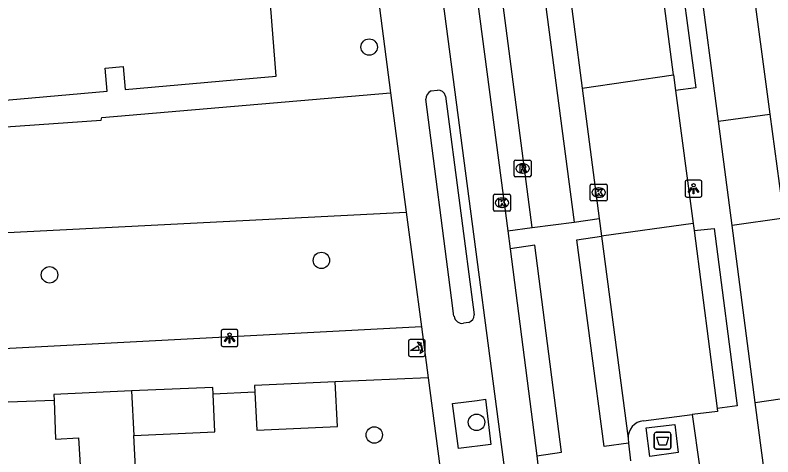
# Model space of a CAD drawing. Extents: x 160557 to 161245, y 385330 to 386505.
# Drawn here: x 161113.92 to 161159.01, y 385471.09 to 385497.4 of the extents above; entities that cross this region are included whole.
import ezdxf

# ---------------------------------------------------------------- set-up
doc = ezdxf.new("R2010")
doc.units = 0
for name, color, linetype in [('IMGEO_Afval_apart_plaats', 7, 'Continuous'), ('IMGEO_Boom', 7, 'Continuous'), ('IMGEO_Groenvoorziening', 7, 'Continuous'), ('IMGEO_Kolk', 7, 'Continuous'), ('IMGEO_Lichtpunt', 7, 'Continuous'), ('IMGEO_Pand', 7, 'Continuous'), ('IMGEO_Poller', 7, 'Continuous'), ('IMGEO_Rijbaan_lokaal_gesloten', 7, 'Continuous'), ('IMGEO_Rijbaan_lokaal_open', 7, 'Continuous'), ('IMGEO_Rioolput', 7, 'Continuous'), ('IMGEO_Voetpad_gesloten', 7, 'Continuous'), ('IMGEO_Voetpad_open', 7, 'Continuous')]:
    doc.layers.add(name, color=color, linetype=linetype)

msp = doc.modelspace()

# ---------------------------------------------------------------- linework, layer by layer
at = {"layer": 'IMGEO_Afval_apart_plaats'}
for p, q in [((161151.956, 385471.655), (161151.956, 385472.455)), ((161151.956, 385472.455), (161151.956, 385471.655)), ((161152.056, 385472.555), (161152.846, 385472.555)), ((161152.846, 385472.555), (161152.056, 385472.555)), ((161152.946, 385472.455), (161152.946, 385471.655)), ((161152.946, 385471.655), (161152.946, 385472.455)), ((161152.846, 385471.555), (161152.056, 385471.555)), ((161152.056, 385471.555), (161152.846, 385471.555))]:
    msp.add_line(p, q, dxfattribs=at)
msp.add_lwpolyline([(161152.099, 385472.269), (161152.803, 385472.269), (161152.654, 385471.799), (161152.248, 385471.799), (161152.099, 385472.269)], dxfattribs=at)
for centre, start, end in [((161152.056, 385472.455), 90, 180), ((161152.056, 385472.455), 90, 180), ((161152.846, 385472.455), 0, 90), ((161152.846, 385472.455), 360, 90), ((161152.056, 385471.655), 180, 270), ((161152.056, 385471.655), 180, 270), ((161152.846, 385471.655), 270, 0), ((161152.846, 385471.655), 270, 0)]:
    msp.add_arc(centre, 0.1, start, end, dxfattribs=at)
at = {"layer": 'IMGEO_Boom'}
for centre in [(161134.988, 385495.497), (161132.146, 385482.792), (161115.969, 385481.932), (161141.377, 385473.151), (161135.292, 385472.398)]:
    msp.add_circle(centre, 0.489, dxfattribs=at)
at = {"layer": 'IMGEO_Groenvoorziening'}
for points in [[(161080.166, 385488.17), (161101.718, 385489.917), (161102.588, 385489.988), (161119.033, 385491.139), (161119.071, 385491.304), (161136.266, 385492.761)], [(161077.279, 385482.601), (161137.199, 385485.658)]]:
    msp.add_lwpolyline(points, dxfattribs=at)
at = {"layer": 'IMGEO_Kolk'}
for p, q in [((161148.143, 385486.405), (161148.143, 385487.257)), ((161148.218, 385487.331), (161149.07, 385487.331)), ((161149.144, 385487.257), (161149.144, 385486.405)), ((161142.465, 385486.728), (161143.317, 385486.728)), ((161148.631, 385487.111), (161148.656, 385487.111)), ((161142.39, 385485.802), (161142.39, 385486.654)), ((161142.878, 385486.508), (161142.903, 385486.508)), ((161143.391, 385486.654), (161143.391, 385485.802)), ((161149.07, 385486.331), (161148.218, 385486.331)), ((161148.654, 385486.551), (161148.629, 385486.551)), ((161142.901, 385485.948), (161142.876, 385485.948)), ((161143.317, 385485.728), (161142.465, 385485.728))]:
    msp.add_line(p, q, dxfattribs=at)
for points in [[(161148.143, 385486.405), (161148.143, 385487.257)], [(161148.218, 385487.331), (161149.07, 385487.331)], [(161149.144, 385487.257), (161149.144, 385486.405)], [(161142.465, 385486.728), (161143.317, 385486.728)], [(161148.464, 385487.031), (161148.587, 385487.031), (161148.587, 385486.88), (161148.717, 385487.031), (161148.881, 385487.031), (161148.735, 385486.88), (161148.888, 385486.631), (161148.736, 385486.631), (161148.651, 385486.795), (161148.587, 385486.728), (161148.587, 385486.631), (161148.464, 385486.631), (161148.464, 385487.031)], [(161142.39, 385485.802), (161142.39, 385486.654)], [(161142.711, 385486.428), (161142.834, 385486.428), (161142.834, 385486.277), (161142.964, 385486.428), (161143.128, 385486.428), (161142.982, 385486.277), (161143.135, 385486.028), (161142.983, 385486.028), (161142.898, 385486.192), (161142.834, 385486.125), (161142.834, 385486.028), (161142.711, 385486.028), (161142.711, 385486.428)], [(161143.391, 385486.654), (161143.391, 385485.802)], [(161149.07, 385486.331), (161148.218, 385486.331)], [(161143.317, 385485.728), (161142.465, 385485.728)]]:
    msp.add_lwpolyline(points, dxfattribs=at)
for centre, start, end in [((161148.22, 385487.255), 91.552, 178.448), ((161148.22, 385487.255), 91.552, 178.448), ((161149.068, 385487.255), 1.552, 88.448), ((161149.068, 385487.255), 1.552, 88.448), ((161142.467, 385486.652), 91.552, 178.448), ((161142.467, 385486.652), 91.552, 178.448), ((161143.315, 385486.652), 1.552, 88.448), ((161143.315, 385486.652), 1.552, 88.448), ((161148.22, 385486.407), 181.552, 268.448), ((161148.22, 385486.407), 181.552, 268.448), ((161149.068, 385486.407), 271.552, 358.448), ((161149.068, 385486.407), 271.552, 358.448), ((161142.467, 385485.804), 181.552, 268.448), ((161142.467, 385485.804), 181.552, 268.448), ((161143.315, 385485.804), 271.552, 358.448), ((161143.315, 385485.804), 271.552, 358.448)]:
    msp.add_arc(centre, 0.0765, start, end, dxfattribs=at)
for centre, major_axis, ratio, start_param, end_param in [((161148.63, 385486.831), (-0.387, 0.002), 0.722429, 4.712389, 7.853982), ((161148.655, 385486.831), (-0.39, 0.002), 0.717154, 1.570796, 4.712389), ((161142.877, 385486.228), (-0.387, 0.002), 0.722429, 4.712389, 7.853982), ((161142.902, 385486.228), (-0.39, 0.002), 0.717154, 1.570796, 4.712389)]:
    msp.add_ellipse(centre, major_axis=major_axis, ratio=ratio, start_param=start_param, end_param=end_param, dxfattribs=at)
at = {"layer": 'IMGEO_Lichtpunt'}
for p, q in [((161153.791, 385487.466), (161153.791, 385486.659)), ((161153.791, 385487.466), (161153.791, 385486.659)), ((161154.693, 385487.561), (161153.885, 385487.561)), ((161154.693, 385487.561), (161153.885, 385487.561)), ((161154.787, 385486.659), (161154.787, 385487.466)), ((161154.787, 385486.659), (161154.787, 385487.466)), ((161153.885, 385486.565), (161154.693, 385486.565)), ((161153.885, 385486.565), (161154.693, 385486.565)), ((161127.086, 385478.67), (161126.278, 385478.67)), ((161127.086, 385478.67), (161126.278, 385478.67)), ((161126.184, 385478.575), (161126.184, 385477.768)), ((161126.184, 385478.575), (161126.184, 385477.768)), ((161127.18, 385477.768), (161127.18, 385478.575)), ((161127.18, 385477.768), (161127.18, 385478.575)), ((161126.278, 385477.674), (161127.086, 385477.674)), ((161126.278, 385477.674), (161127.086, 385477.674))]:
    msp.add_line(p, q, dxfattribs=at)
for points in [[(161154.165, 385487.13), (161154.204, 385487.102), (161154.016, 385486.84), (161153.978, 385486.867), (161154.165, 385487.13)], [(161154.267, 385487.082), (161154.314, 385487.082), (161154.314, 385486.76), (161154.267, 385486.76), (161154.267, 385487.082)], [(161154.377, 385487.102), (161154.415, 385487.129), (161154.602, 385486.867), (161154.563, 385486.839), (161154.377, 385487.102)], [(161126.558, 385478.239), (161126.597, 385478.211), (161126.409, 385477.949), (161126.371, 385477.976), (161126.558, 385478.239)], [(161126.66, 385478.191), (161126.707, 385478.191), (161126.707, 385477.869), (161126.66, 385477.869), (161126.66, 385478.191)], [(161126.77, 385478.211), (161126.808, 385478.238), (161126.995, 385477.976), (161126.956, 385477.948), (161126.77, 385478.211)]]:
    msp.add_lwpolyline(points, dxfattribs=at)
for centre in [(161154.29, 385487.264), (161126.683, 385478.373)]:
    msp.add_circle(centre, 0.0994, dxfattribs=at)
for centre, start, end in [((161153.885, 385487.466), 90, 180), ((161153.885, 385487.466), 90, 180), ((161154.693, 385487.466), 0, 90), ((161154.693, 385487.466), 0, 90), ((161153.885, 385486.659), 180, 270), ((161153.885, 385486.659), 180, 270), ((161154.693, 385486.659), 270, 0), ((161154.693, 385486.659), 270, 360), ((161126.278, 385478.575), 90, 180), ((161126.278, 385478.575), 90, 180), ((161127.086, 385478.575), 0, 90), ((161127.086, 385478.575), 0, 90), ((161126.278, 385477.768), 180, 270), ((161126.278, 385477.768), 180, 270), ((161127.086, 385477.768), 270, 0), ((161127.086, 385477.768), 270, 360)]:
    msp.add_arc(centre, 0.0946, start, end, dxfattribs=at)
at = {"layer": 'IMGEO_Pand'}
for points in [[(161130.862, 385506.593), (161130.117, 385515.735), (161126.858, 385515.469), (161126.533, 385519.456), (161117.064, 385518.684), (161117.389, 385514.698), (161117.345, 385514.694), (161117.369, 385514.4), (161104.802, 385513.376), (161105.527, 385504.483), (161115.616, 385505.305), (161116.025, 385500.29), (161112.466, 385500), (161108.301, 385499.694), (161109.065, 385491.954), (161119.396, 385492.865), (161119.274, 385494.248), (161120.353, 385494.343), (161120.475, 385492.968), (161126.965, 385493.541), (161129.45, 385493.76), (161128.932, 385500.33), (161126.456, 385500.112), (161126.292, 385502.229)], [(161156.97, 385505.27), (161156.999, 385505.056), (161157.89, 385505.175), (161158.253, 385502.453), (161157.389, 385502.337), (161157.701, 385500), (161158.836, 385491.507)], [(161158.836, 385491.507), (161159.664, 385485.31)], [(161132.97, 385475.555), (161128.172, 385475.343), (161128.193, 385474.937)], [(161128.193, 385474.937), (161128.311, 385472.688), (161133.109, 385472.9), (161132.97, 385475.555)], [(161120.845, 385475.019), (161116.23, 385474.815), (161116.241, 385474.444)], [(161125.713, 385474.836), (161125.695, 385475.233), (161120.845, 385475.019)], [(161120.845, 385475.019), (161120.988, 385472.364)], [(161120.988, 385472.364), (161125.813, 385472.577), (161125.713, 385474.836)], [(161116.241, 385474.444), (161116.314, 385472.157), (161117.7, 385472.218), (161117.806, 385470.26), (161121.092, 385470.437), (161120.988, 385472.364)]]:
    msp.add_lwpolyline(points, dxfattribs=at)
at = {"layer": 'IMGEO_Poller'}
for p, q in [((161137.328, 385477.979), (161137.328, 385477.172)), ((161137.328, 385477.979), (161137.328, 385477.172)), ((161138.23, 385478.074), (161137.422, 385478.074)), ((161138.23, 385478.074), (161137.422, 385478.074)), ((161138.324, 385477.172), (161138.324, 385477.979)), ((161138.324, 385477.172), (161138.324, 385477.979)), ((161137.422, 385477.077), (161138.23, 385477.077)), ((161137.422, 385477.077), (161138.23, 385477.077))]:
    msp.add_line(p, q, dxfattribs=at)
for points in [[(161137.963, 385477.43), (161137.45, 385477.43), (161137.88, 385477.705)], [(161138.007, 385477.803), (161137.995, 385477.73), (161137.87, 385477.935)], [(161137.87, 385477.935), (161138.101, 385477.869), (161138.03, 385477.837)], [(161138.023, 385477.258), (161138.089, 385477.489), (161138.119, 385477.421)], [(161138.155, 385477.394), (161138.227, 385477.383), (161138.023, 385477.258)]]:
    msp.add_lwpolyline(points, dxfattribs=at)
for centre, radius, start, end in [((161137.422, 385477.979), 0.0946, 90, 180), ((161137.422, 385477.979), 0.0946, 90, 180), ((161137.635, 385477.48), 0.332, 351.3247, 42.4854), ((161137.649, 385477.49), 0.476, 351.7527, 41.1691), ((161137.649, 385477.49), 0.516, 349.3569, 42.2912), ((161138.23, 385477.979), 0.0946, 0, 90), ((161138.23, 385477.979), 0.0946, 0, 90), ((161137.422, 385477.172), 0.0946, 180, 270), ((161137.422, 385477.172), 0.0946, 180, 270), ((161138.23, 385477.172), 0.0946, 270, 0), ((161138.23, 385477.172), 0.0946, 270, 0)]:
    msp.add_arc(centre, radius, start, end, dxfattribs=at)
at = {"layer": 'IMGEO_Rijbaan_lokaal_gesloten'}
for points in [[(161128.787, 385624.365), (161140.522, 385535.764), (161147.193, 385485.072)], [(161144.696, 385484.751), (161142.364, 385502.586), (161138.335, 385533.123), (161129.001, 385603.744), (161126.296, 385624.071)], [(161141.009, 385501.397), (161143.236, 385484.558)], [(161144.514, 385459.302), (161139.019, 385501.128)], [(161146.679, 385500.684), (161147.664, 385493.057)], [(161147.664, 385493.057), (161148.683, 385485.287)], [(161147.193, 385485.072), (161148.683, 385485.287)], [(161143.236, 385484.558), (161144.696, 385484.751)], [(161143.236, 385484.558), (161143.377, 385483.491)], [(161150.42, 385471.919), (161148.965, 385471.708), (161147.354, 385484.014), (161148.82, 385484.235)], [(161148.82, 385484.235), (161150.399, 385472.189)], [(161144.974, 385471.165), (161146.438, 385471.374), (161144.839, 385483.69), (161143.377, 385483.491)], [(161143.377, 385483.491), (161144.974, 385471.165)], [(161150.399, 385472.189), (161150.42, 385471.919)], [(161144.974, 385471.165), (161145.077, 385470.113)]]:
    msp.add_lwpolyline(points, dxfattribs=at)
at = {"layer": 'IMGEO_Rijbaan_lokaal_open'}
for points in [[(161155.775, 385491.088), (161154.612, 385500), (161153.977, 385504.866)], [(161153.107, 385493.834), (161152.107, 385501.461)], [(161147.664, 385493.057), (161153.107, 385493.834)], [(161155.775, 385491.088), (161158.836, 385491.507)], [(161144.696, 385484.751), (161147.193, 385485.072)], [(161148.683, 385485.287), (161148.82, 385484.235)], [(161154.262, 385484.983), (161148.82, 385484.235)], [(161154.262, 385484.983), (161154.318, 385484.574)], [(161159.664, 385485.31), (161156.587, 385484.87)], [(161154.318, 385484.574), (161155.697, 385473.965)], [(161157.96, 385474.333), (161156.587, 385484.87)], [(161157.96, 385474.333), (161161.067, 385474.79)], [(161155.697, 385473.965), (161155.724, 385473.789), (161154.215, 385473.62)], [(161151.307, 385473.247), (161154.215, 385473.62)], [(161150.42, 385471.919), (161150.547, 385470.862)]]:
    msp.add_lwpolyline(points, dxfattribs=at)
msp.add_arc((161151.412, 385472.238), 1.014, 95.9411, 182.785, dxfattribs=at)
at = {"layer": 'IMGEO_Rioolput'}
for p, q in [((161143.617, 385487.844), (161143.617, 385488.696)), ((161143.692, 385488.77), (161144.544, 385488.77)), ((161144.105, 385488.55), (161144.13, 385488.55)), ((161144.618, 385488.696), (161144.618, 385487.844)), ((161144.544, 385487.77), (161143.692, 385487.77)), ((161144.128, 385487.99), (161144.103, 385487.99))]:
    msp.add_line(p, q, dxfattribs=at)
for points in [[(161143.617, 385487.844), (161143.617, 385488.696)], [(161143.692, 385488.77), (161144.544, 385488.77)], [(161144.618, 385488.696), (161144.618, 385487.844)], [(161144.206, 385488.468), (161143.954, 385488.47), (161143.954, 385488.07)], [(161143.954, 385488.07), (161144.078, 385488.07), (161144.078, 385488.232), (161144.089, 385488.232)], [(161144.132, 385488.389), (161144.078, 385488.389), (161144.078, 385488.308)], [(161144.078, 385488.308), (161144.13, 385488.308)], [(161144.136, 385488.203), (161144.207, 385488.07), (161144.347, 385488.07), (161144.282, 385488.196)], [(161144.544, 385487.77), (161143.692, 385487.77)]]:
    msp.add_lwpolyline(points, dxfattribs=at)
for centre, radius, start, end in [((161143.694, 385488.694), 0.0765, 91.552, 178.448), ((161143.694, 385488.694), 0.0765, 91.552, 178.448), ((161144.542, 385488.694), 0.0765, 1.552, 88.448), ((161144.542, 385488.694), 0.0765, 1.552, 88.448), ((161144.088, 385488.179), 0.0533, 26.0293, 88.6989), ((161144.114, 385488.497), 0.19, 274.7715, 282.9687), ((161144.138, 385488.293), 0.0964, 77.0061, 93.1865), ((161144.152, 385488.35), 0.0378, 276.6634, 79.6772), ((161144.205, 385488.358), 0.109, 350.3612, 89.416), ((161144.203, 385488.358), 0.112, 277.5842, 350.9817), ((161144.187, 385488.143), 0.108, 29.5134, 73.7905), ((161143.694, 385487.846), 0.0765, 181.552, 268.448), ((161143.694, 385487.846), 0.0765, 181.552, 268.448), ((161144.542, 385487.846), 0.0765, 271.552, 358.448), ((161144.542, 385487.846), 0.0765, 271.552, 358.448)]:
    msp.add_arc(centre, radius, start, end, dxfattribs=at)
for centre, major_axis, ratio, start_param, end_param in [((161144.104, 385488.27), (-0.387, 0.002), 0.722429, 4.712389, 7.853982), ((161144.129, 385488.27), (-0.39, 0.002), 0.717154, 1.570796, 4.712389)]:
    msp.add_ellipse(centre, major_axis=major_axis, ratio=ratio, start_param=start_param, end_param=end_param, dxfattribs=at)
at = {"layer": 'IMGEO_Voetpad_gesloten'}
msp.add_lwpolyline([(161151.472, 385472.816), (161153.168, 385473.023), (161153.371, 385471.345), (161151.682, 385471.12), (161151.472, 385472.816)], dxfattribs=at)
at = {"layer": 'IMGEO_Voetpad_open'}
for points in [[(161134.793, 385502.989), (161135.316, 385500), (161136.266, 385492.761)], [(161152.024, 385501.989), (161153.217, 385502.133), (161154.42, 385493.064), (161153.214, 385492.911)], [(161153.107, 385493.834), (161153.214, 385492.911)], [(161136.266, 385492.761), (161137.199, 385485.658)], [(161138.668, 385492.88), (161139.058, 385492.938)], [(161139.524, 385492.571), (161141.246, 385479.544)], [(161153.214, 385492.911), (161154.262, 385484.983)], [(161140.036, 385479.464), (161139.89, 385480.569), (161138.355, 385492.387)], [(161156.587, 385484.87), (161155.775, 385491.088)], [(161137.199, 385485.658), (161138.095, 385478.829)], [(161154.318, 385484.574), (161155.523, 385484.693), (161156.88, 385474.142), (161155.697, 385473.965)], [(161140.913, 385479.104), (161140.603, 385479.046)], [(161138.095, 385478.829), (161078.932, 385475.726)], [(161138.095, 385478.829), (161138.499, 385475.796)], [(161138.499, 385475.796), (161132.97, 385475.555)], [(161138.499, 385475.796), (161140.942, 385457.289)], [(161128.193, 385474.937), (161125.713, 385474.836)], [(161116.241, 385474.444), (161113.516, 385474.343)], [(161140.312, 385471.598), (161139.949, 385474.277), (161141.412, 385474.455), (161141.916, 385474.529), (161142.235, 385471.84), (161140.312, 385471.598)], [(161158.742, 385468.334), (161157.96, 385474.333)], [(161154.215, 385473.62), (161154.673, 385470.398)]]:
    msp.add_lwpolyline(points, dxfattribs=at)
for centre, radius, start, end in [((161138.886, 385492.396), 0.531, 114.2194, 180.9586), ((161139.081, 385492.487), 0.451, 10.6806, 92.8747), ((161140.762, 385479.564), 0.484, 288.1384, 357.6234), ((161140.541, 385479.555), 0.513, 190.2545, 276.9492)]:
    msp.add_arc(centre, radius, start, end, dxfattribs=at)

doc.saveas('drawing.dxf')
